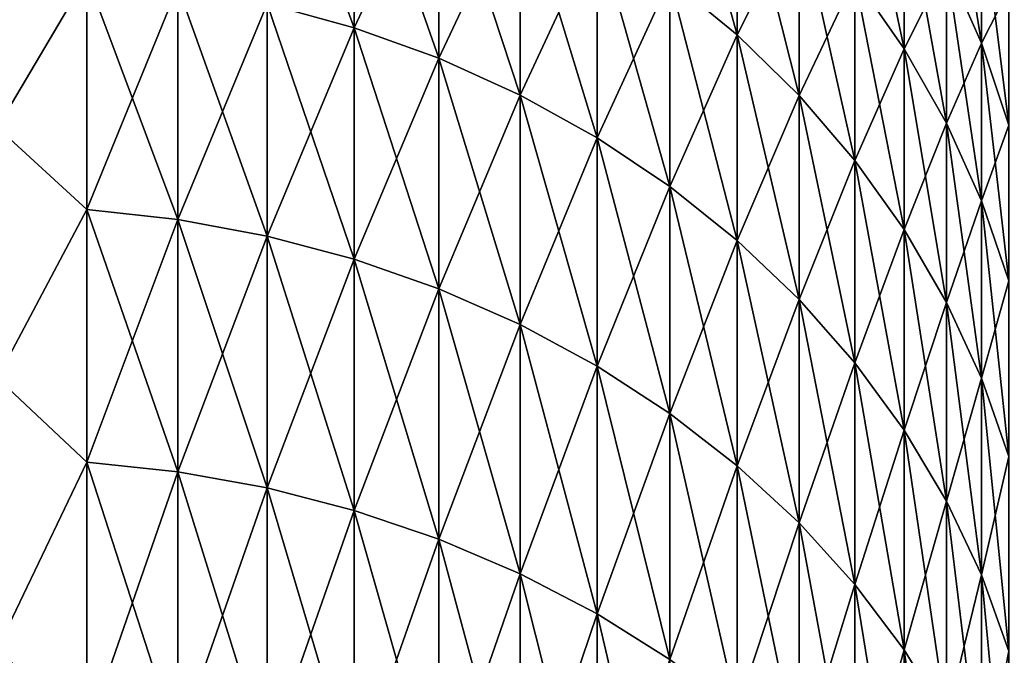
# Model space of a CAD drawing. Header units: metres. Extents: x -46 to 104, y -30 to 30.
# Tile 337 of 656: x 16.032 to 17.442, y 10.389 to 11.299. Entities that reach past the tile are written whole.
import ezdxf

# ---------------------------------------------------------------- set-up
doc = ezdxf.new("R2010")
doc.units = ezdxf.units.M
doc.layers.add('solid_26_000_502_XXX', color=7, linetype='CONTINUOUS')

msp = doc.modelspace()

# ---------------------------------------------------------------- linework, layer by layer
at = {"layer": 'solid_26_000_502_XXX'}
for points in [[(16.511431, 11.28792, -6.265306), (16.386457, 11.322231, -6.284351), (16.386457, 11.625996, -5.702823)], [(16.511431, 11.590764, -5.685541), (16.511431, 11.28792, -6.265306), (16.386457, 11.625996, -5.702823)], [(16.511431, 11.28792, 605.73468), (16.386457, 11.322231, 605.715637), (16.386457, 11.625996, 606.29718)], [(16.511431, 11.590764, 606.314453), (16.511431, 11.28792, 605.73468), (16.386457, 11.625996, 606.29718)], [(17.059919, 11.277682, -5.531967), (16.963278, 11.357069, -5.570909), (16.963278, 11.624654, -4.988532)], [(17.059919, 11.543397, -4.953662), (17.059919, 11.277682, -5.531967), (16.963278, 11.624654, -4.988532)], [(17.059919, 11.277682, 606.468018), (16.963278, 11.357069, 606.429077), (16.963278, 11.624654, 607.011475)], [(17.059919, 11.543397, 607.046326), (17.059919, 11.277682, 606.468018), (16.963278, 11.624654, 607.011475)], [(16.511431, 11.28792, 6.265306), (16.511431, 11.590764, 5.685541), (16.386457, 11.322231, 6.284351)], [(16.511431, 11.28792, 618.26532), (16.511431, 11.590764, 617.685547), (16.386457, 11.322231, 618.284363)], [(16.632504, 11.244206, -6.241044), (16.511431, 11.28792, -6.265306), (16.511431, 11.590764, -5.685541)], [(16.632504, 11.545878, -5.663524), (16.632504, 11.244206, -6.241044), (16.511431, 11.590764, -5.685541)], [(16.632504, 11.545878, 5.663524), (16.511431, 11.590764, 5.685541), (16.511431, 11.28792, 6.265306)], [(16.632504, 11.244206, 605.758972), (16.511431, 11.28792, 605.73468), (16.511431, 11.590764, 606.314453)], [(16.632504, 11.545878, 606.336487), (16.632504, 11.244206, 605.758972), (16.511431, 11.590764, 606.314453)], [(16.632504, 11.545878, 617.663513), (16.511431, 11.590764, 617.685547), (16.511431, 11.28792, 618.26532)], [(17.29871, 11.257754, -4.831083), (17.228277, 11.359244, -4.874636), (17.228277, 11.591561, -4.293043)], [(17.29871, 11.487995, -4.254686), (17.29871, 11.257754, -4.831083), (17.228277, 11.591561, -4.293043)], [(17.29871, 11.257754, 607.168945), (17.228277, 11.359244, 607.125366), (17.228277, 11.591561, 607.70697)], [(17.29871, 11.487995, 607.7453), (17.29871, 11.257754, 607.168945), (17.228277, 11.591561, 607.70697)], [(17.409405, 11.265591, -4.172317), (17.35924, 11.379062, -4.214342), (17.35924, 11.577909, -3.632592)], [(17.409405, 11.462456, -3.596369), (17.409405, 11.265591, -4.172317), (17.35924, 11.577909, -3.632592)], [(17.409405, 11.265591, 607.827698), (17.35924, 11.379062, 607.785645), (17.35924, 11.577909, 608.367432)], [(17.409405, 11.462456, 608.403625), (17.409405, 11.265591, 607.827698), (17.35924, 11.577909, 608.367432)], [(16.632504, 11.244206, 6.241044), (16.632504, 11.545878, 5.663524), (16.511431, 11.28792, 6.265306)], [(16.632504, 11.244206, 618.241028), (16.632504, 11.545878, 617.663513), (16.511431, 11.28792, 618.26532)], [(16.748753, 11.191424, -6.211748), (16.632504, 11.244206, -6.241044), (16.632504, 11.545878, -5.663524)], [(16.748753, 11.49168, -5.636938), (16.748753, 11.191424, -6.211748), (16.632504, 11.545878, -5.663524)], [(16.748753, 11.49168, 5.636938), (16.632504, 11.545878, 5.663524), (16.632504, 11.244206, 6.241044)], [(16.748753, 11.191424, 605.788269), (16.632504, 11.244206, 605.758972), (16.632504, 11.545878, 606.336487)], [(16.748753, 11.49168, 606.363037), (16.748753, 11.191424, 605.788269), (16.632504, 11.545878, 606.336487)], [(16.748753, 11.49168, 617.636963), (16.632504, 11.545878, 617.663513), (16.632504, 11.244206, 618.241028)], [(17.059919, 11.277682, 5.531967), (17.059919, 11.543397, 4.953662), (16.963278, 11.357069, 5.570909)], [(17.059919, 11.277682, 617.531982), (17.059919, 11.543397, 616.953674), (16.963278, 11.357069, 617.570923)], [(17.148478, 11.191029, -5.489461), (17.059919, 11.277682, -5.531967), (17.059919, 11.543397, -4.953662)], [(17.148478, 11.454701, -4.9156), (17.148478, 11.191029, -5.489461), (17.059919, 11.543397, -4.953662)], [(17.148478, 11.454701, 4.9156), (17.059919, 11.543397, 4.953662), (17.059919, 11.277682, 5.531967)], [(17.148478, 11.191029, 606.510559), (17.059919, 11.277682, 606.468018), (17.059919, 11.543397, 607.046326)], [(17.148478, 11.454701, 607.084412), (17.148478, 11.191029, 606.510559), (17.059919, 11.543397, 607.046326)], [(17.148478, 11.454701, 616.915588), (17.059919, 11.543397, 616.953674), (17.059919, 11.277682, 617.531982)], [(16.748753, 11.191424, 6.211748), (16.748753, 11.49168, 5.636938), (16.632504, 11.244206, 6.241044)], [(16.748753, 11.191424, 618.211731), (16.748753, 11.49168, 617.636963), (16.632504, 11.244206, 618.241028)], [(16.859293, 11.129976, -6.177641), (16.748753, 11.191424, -6.211748), (16.748753, 11.49168, -5.636938)], [(16.859293, 11.428583, -5.605988), (16.859293, 11.129976, -6.177641), (16.748753, 11.49168, -5.636938)], [(16.859293, 11.428583, 5.605988), (16.748753, 11.49168, 5.636938), (16.748753, 11.191424, 6.211748)], [(16.859293, 11.129976, 605.822388), (16.748753, 11.191424, 605.788269), (16.748753, 11.49168, 606.363037)], [(16.859293, 11.428583, 606.393982), (16.859293, 11.129976, 605.822388), (16.748753, 11.49168, 606.363037)], [(16.859293, 11.428583, 617.606018), (16.748753, 11.49168, 617.636963), (16.748753, 11.191424, 618.211731)], [(17.29871, 11.257754, 4.831083), (17.29871, 11.487995, 4.254686), (17.228277, 11.359244, 4.874636)], [(17.29871, 11.257754, 616.831055), (17.29871, 11.487995, 616.2547), (17.228277, 11.359244, 616.874634)], [(17.35924, 11.151004, -4.785273), (17.29871, 11.257754, -4.831083), (17.29871, 11.487995, -4.254686)], [(17.35924, 11.379062, -4.214342), (17.35924, 11.151004, -4.785273), (17.29871, 11.487995, -4.254686)], [(17.35924, 11.379062, 4.214342), (17.29871, 11.487995, 4.254686), (17.29871, 11.257754, 4.831083)], [(17.35924, 11.151004, 607.214722), (17.29871, 11.257754, 607.168945), (17.29871, 11.487995, 607.7453)], [(17.35924, 11.379062, 607.785645), (17.35924, 11.151004, 607.214722), (17.29871, 11.487995, 607.7453)], [(17.35924, 11.379062, 616.214355), (17.29871, 11.487995, 616.2547), (17.29871, 11.257754, 616.831055)], [(16.128647, 11.361673, -6.306243), (16, 11.14509, -6.692307), (16, 11.474824, -6.109698)], [(16.128647, 11.361673, 6.306243), (16, 11.474824, 6.109698), (16, 11.14509, 6.692307)], [(16.128647, 11.361673, 605.693787), (16, 11.14509, 605.307678), (16, 11.474824, 605.89032)], [(16.128647, 11.361673, 618.306213), (16, 11.474824, 618.10968), (16, 11.14509, 618.692322)], [(17.148478, 11.191029, 5.489461), (17.148478, 11.454701, 4.9156), (17.059919, 11.277682, 5.531967)], [(17.148478, 11.191029, 617.489441), (17.148478, 11.454701, 616.915588), (17.059919, 11.277682, 617.531982)], [(17.228277, 11.097769, -5.443716), (17.148478, 11.191029, -5.489461), (17.148478, 11.454701, -4.9156)], [(17.228277, 11.359244, -4.874636), (17.228277, 11.097769, -5.443716), (17.148478, 11.454701, -4.9156)], [(17.228277, 11.359244, 4.874636), (17.148478, 11.454701, 4.9156), (17.148478, 11.191029, 5.489461)], [(17.228277, 11.097769, 606.556274), (17.148478, 11.191029, 606.510559), (17.148478, 11.454701, 607.084412)], [(17.228277, 11.359244, 607.125366), (17.228277, 11.097769, 606.556274), (17.148478, 11.454701, 607.084412)], [(17.228277, 11.359244, 616.874634), (17.148478, 11.454701, 616.915588), (17.148478, 11.191029, 617.489441)], [(17.409405, 11.265591, 4.172317), (17.409405, 11.462456, 3.596369), (17.35924, 11.379062, 4.214342)], [(17.409405, 11.265591, 616.172302), (17.409405, 11.462456, 615.596375), (17.35924, 11.379062, 616.214355)], [(17.44882, 11.148449, -4.128932), (17.409405, 11.265591, -4.172317), (17.409405, 11.462456, -3.596369)], [(17.44882, 11.343266, -3.558973), (17.44882, 11.148449, -4.128932), (17.409405, 11.462456, -3.596369)], [(17.44882, 11.343266, 3.558973), (17.409405, 11.462456, 3.596369), (17.409405, 11.265591, 4.172317)], [(17.44882, 11.148449, 607.871094), (17.409405, 11.265591, 607.827698), (17.409405, 11.462456, 608.403625)], [(17.44882, 11.343266, 608.44104), (17.44882, 11.148449, 607.871094), (17.409405, 11.462456, 608.403625)], [(17.44882, 11.343266, 615.55896), (17.409405, 11.462456, 615.596375), (17.409405, 11.265591, 616.172302)], [(16.859293, 11.129976, 6.177641), (16.859293, 11.428583, 5.605988), (16.748753, 11.191424, 6.211748)], [(16.859293, 11.129976, 618.177612), (16.859293, 11.428583, 617.606018), (16.748753, 11.191424, 618.211731)], [(16.963278, 11.06033, -6.138984), (16.859293, 11.129976, -6.177641), (16.859293, 11.428583, -5.605988)], [(16.963278, 11.357069, -5.570909), (16.963278, 11.06033, -6.138984), (16.859293, 11.428583, -5.605988)], [(16.963278, 11.357069, 5.570909), (16.859293, 11.428583, 5.605988), (16.859293, 11.129976, 6.177641)], [(16.963278, 11.06033, 605.861023), (16.859293, 11.129976, 605.822388), (16.859293, 11.428583, 606.393982)], [(16.963278, 11.357069, 606.429077), (16.963278, 11.06033, 605.861023), (16.859293, 11.428583, 606.393982)], [(16.963278, 11.357069, 617.570923), (16.859293, 11.428583, 617.606018), (16.859293, 11.129976, 618.177612)], [(17.35924, 11.151004, 4.785273), (17.35924, 11.379062, 4.214342), (17.29871, 11.257754, 4.831083)], [(17.35924, 11.151004, 616.785278), (17.35924, 11.379062, 616.214355), (17.29871, 11.257754, 616.831055)], [(17.409405, 11.039807, -4.737555), (17.35924, 11.151004, -4.785273), (17.35924, 11.379062, -4.214342)], [(17.409405, 11.265591, -4.172317), (17.409405, 11.039807, -4.737555), (17.35924, 11.379062, -4.214342)], [(17.409405, 11.265591, 4.172317), (17.35924, 11.379062, 4.214342), (17.35924, 11.151004, 4.785273)], [(17.409405, 11.039807, 607.262451), (17.35924, 11.151004, 607.214722), (17.35924, 11.379062, 607.785645)], [(17.409405, 11.265591, 607.827698), (17.409405, 11.039807, 607.262451), (17.35924, 11.379062, 607.785645)], [(17.409405, 11.265591, 616.172302), (17.35924, 11.379062, 616.214355), (17.35924, 11.151004, 616.785278)], [(16.128647, 11.361673, -6.306243), (16.128647, 11.027685, -6.873609), (16, 11.14509, -6.692307)], [(16.128647, 11.027685, 6.873609), (16.128647, 11.361673, 6.306243), (16, 11.14509, 6.692307)], [(16.128647, 11.361673, 605.693787), (16.128647, 11.027685, 605.126404), (16, 11.14509, 605.307678)], [(16.128647, 11.027685, 618.873596), (16.128647, 11.361673, 618.306213), (16, 11.14509, 618.692322)], [(16.258539, 11.013325, -6.864657), (16.128647, 11.027685, -6.873609), (16.128647, 11.361673, -6.306243)], [(16.258539, 11.346878, -6.298031), (16.258539, 11.013325, -6.864657), (16.128647, 11.361673, -6.306243)], [(16.258539, 11.346878, 6.298031), (16.128647, 11.361673, 6.306243), (16.128647, 11.027685, 6.873609)], [(16.258539, 11.013325, 605.135315), (16.128647, 11.027685, 605.126404), (16.128647, 11.361673, 605.693787)], [(16.258539, 11.346878, 605.701965), (16.258539, 11.013325, 605.135315), (16.128647, 11.361673, 605.693787)], [(16.258539, 11.346878, 618.298035), (16.128647, 11.361673, 618.306213), (16.128647, 11.027685, 618.873596)], [(16.963278, 11.06033, 6.138984), (16.963278, 11.357069, 5.570909), (16.859293, 11.129976, 6.177641)], [(16.963278, 11.06033, 618.138977), (16.963278, 11.357069, 617.570923), (16.859293, 11.129976, 618.177612)], [(17.059919, 10.983018, -6.096072), (16.963278, 11.06033, -6.138984), (16.963278, 11.357069, -5.570909)], [(17.059919, 11.277682, -5.531967), (17.059919, 10.983018, -6.096072), (16.963278, 11.357069, -5.570909)], [(17.059919, 11.277682, 5.531967), (16.963278, 11.357069, 5.570909), (16.963278, 11.06033, 6.138984)], [(17.059919, 10.983018, 605.903931), (16.963278, 11.06033, 605.861023), (16.963278, 11.357069, 606.429077)], [(17.059919, 11.277682, 606.468018), (17.059919, 10.983018, 605.903931), (16.963278, 11.357069, 606.429077)], [(17.059919, 11.277682, 617.531982), (16.963278, 11.357069, 617.570923), (16.963278, 11.06033, 618.138977)], [(17.228277, 11.097769, 5.443716), (17.228277, 11.359244, 4.874636), (17.148478, 11.191029, 5.489461)], [(17.228277, 11.097769, 617.443726), (17.228277, 11.359244, 616.874634), (17.148478, 11.191029, 617.489441)], [(17.29871, 10.998614, -5.395078), (17.228277, 11.097769, -5.443716), (17.228277, 11.359244, -4.874636)], [(17.29871, 11.257754, -4.831083), (17.29871, 10.998614, -5.395078), (17.228277, 11.359244, -4.874636)], [(17.29871, 11.257754, 4.831083), (17.228277, 11.359244, 4.874636), (17.228277, 11.097769, 5.443716)], [(17.29871, 10.998614, 606.604919), (17.228277, 11.097769, 606.556274), (17.228277, 11.359244, 607.125366)], [(17.29871, 11.257754, 607.168945), (17.29871, 10.998614, 606.604919), (17.228277, 11.359244, 607.125366)], [(17.29871, 11.257754, 616.831055), (17.228277, 11.359244, 616.874634), (17.228277, 11.097769, 617.443726)], [(16.258539, 11.013325, 6.864657), (16.258539, 11.346878, 6.298031), (16.128647, 11.027685, 6.873609)], [(16.258539, 11.013325, 618.864685), (16.258539, 11.346878, 618.298035), (16.128647, 11.027685, 618.873596)], [(16.386457, 10.989402, -6.849746), (16.258539, 11.013325, -6.864657), (16.258539, 11.346878, -6.298031)], [(16.386457, 11.322231, -6.284351), (16.386457, 10.989402, -6.849746), (16.258539, 11.346878, -6.298031)], [(16.386457, 11.322231, 6.284351), (16.258539, 11.346878, 6.298031), (16.258539, 11.013325, 6.864657)], [(16.386457, 10.989402, 605.150269), (16.258539, 11.013325, 605.135315), (16.258539, 11.346878, 605.701965)], [(16.386457, 11.322231, 605.715637), (16.386457, 10.989402, 605.150269), (16.258539, 11.346878, 605.701965)], [(16.386457, 11.322231, 618.284363), (16.258539, 11.346878, 618.298035), (16.258539, 11.013325, 618.864685)], [(17.44882, 11.148449, 4.128932), (17.44882, 11.343266, 3.558973), (17.409405, 11.265591, 4.172317)], [(17.44882, 11.148449, 616.128906), (17.44882, 11.343266, 615.55896), (17.409405, 11.265591, 616.172302)], [(16.386457, 10.989402, 6.849746), (16.386457, 11.322231, 6.284351), (16.258539, 11.013325, 6.864657)], [(16.386457, 10.989402, 618.849731), (16.386457, 11.322231, 618.284363), (16.258539, 11.013325, 618.864685)], [(16.511431, 10.9561, -6.828989), (16.386457, 10.989402, -6.849746), (16.386457, 11.322231, -6.284351)], [(16.511431, 11.28792, -6.265306), (16.511431, 10.9561, -6.828989), (16.386457, 11.322231, -6.284351)], [(16.511431, 11.28792, 6.265306), (16.386457, 11.322231, 6.284351), (16.386457, 10.989402, 6.849746)], [(16.511431, 10.9561, 605.171021), (16.386457, 10.989402, 605.150269), (16.386457, 11.322231, 605.715637)], [(16.511431, 11.28792, 605.73468), (16.511431, 10.9561, 605.171021), (16.386457, 11.322231, 605.715637)], [(16.511431, 11.28792, 618.26532), (16.386457, 11.322231, 618.284363), (16.386457, 10.989402, 618.849731)], [(16.511431, 10.9561, 6.828989), (16.511431, 11.28792, 6.265306), (16.386457, 10.989402, 6.849746)], [(16.511431, 10.9561, 618.828979), (16.511431, 11.28792, 618.26532), (16.386457, 10.989402, 618.849731)], [(16.632504, 10.913671, -6.802543), (16.511431, 10.9561, -6.828989), (16.511431, 11.28792, -6.265306)], [(16.632504, 11.244206, -6.241044), (16.632504, 10.913671, -6.802543), (16.511431, 11.28792, -6.265306)], [(16.632504, 11.244206, 6.241044), (16.511431, 11.28792, 6.265306), (16.511431, 10.9561, 6.828989)], [(16.632504, 10.913671, 605.197449), (16.511431, 10.9561, 605.171021), (16.511431, 11.28792, 605.73468)], [(16.632504, 11.244206, 605.758972), (16.632504, 10.913671, 605.197449), (16.511431, 11.28792, 605.73468)], [(16.632504, 11.244206, 618.241028), (16.511431, 11.28792, 618.26532), (16.511431, 10.9561, 618.828979)], [(17.059919, 10.983018, 6.096072), (17.059919, 11.277682, 5.531967), (16.963278, 11.06033, 6.138984)], [(17.059919, 10.983018, 618.096069), (17.059919, 11.277682, 617.531982), (16.963278, 11.06033, 618.138977)], [(17.148478, 10.898628, -6.049232), (17.059919, 10.983018, -6.096072), (17.059919, 11.277682, -5.531967)], [(17.148478, 11.191029, -5.489461), (17.148478, 10.898628, -6.049232), (17.059919, 11.277682, -5.531967)], [(17.148478, 11.191029, 5.489461), (17.059919, 11.277682, 5.531967), (17.059919, 10.983018, 6.096072)], [(17.148478, 10.898628, 605.950745), (17.059919, 10.983018, 605.903931), (17.059919, 11.277682, 606.468018)], [(17.148478, 11.191029, 606.510559), (17.148478, 10.898628, 605.950745), (17.059919, 11.277682, 606.468018)], [(17.148478, 11.191029, 617.489441), (17.059919, 11.277682, 617.531982), (17.059919, 10.983018, 618.096069)], [(17.409405, 11.039807, 4.737555), (17.409405, 11.265591, 4.172317), (17.35924, 11.151004, 4.785273)], [(17.409405, 11.039807, 616.737549), (17.409405, 11.265591, 616.172302), (17.35924, 11.151004, 616.785278)], [(17.44882, 10.925013, -4.688292), (17.409405, 11.039807, -4.737555), (17.409405, 11.265591, -4.172317)], [(17.44882, 11.148449, -4.128932), (17.44882, 10.925013, -4.688292), (17.409405, 11.265591, -4.172317)], [(17.44882, 11.148449, 4.128932), (17.409405, 11.265591, 4.172317), (17.409405, 11.039807, 4.737555)], [(17.44882, 10.925013, 607.311707), (17.409405, 11.039807, 607.262451), (17.409405, 11.265591, 607.827698)], [(17.44882, 11.148449, 607.871094), (17.44882, 10.925013, 607.311707), (17.409405, 11.265591, 607.827698)], [(17.44882, 11.148449, 616.128906), (17.409405, 11.265591, 616.172302), (17.409405, 11.039807, 616.737549)], [(17.29871, 10.998614, 5.395078), (17.29871, 11.257754, 4.831083), (17.228277, 11.097769, 5.443716)], [(17.29871, 10.998614, 617.395081), (17.29871, 11.257754, 616.831055), (17.228277, 11.097769, 617.443726)], [(17.35924, 10.894321, -5.34392), (17.29871, 10.998614, -5.395078), (17.29871, 11.257754, -4.831083)], [(17.35924, 11.151004, -4.785273), (17.35924, 10.894321, -5.34392), (17.29871, 11.257754, -4.831083)], [(17.35924, 11.151004, 4.785273), (17.29871, 11.257754, 4.831083), (17.29871, 10.998614, 5.395078)], [(17.35924, 10.894321, 606.656067), (17.29871, 10.998614, 606.604919), (17.29871, 11.257754, 607.168945)], [(17.35924, 11.151004, 607.214722), (17.35924, 10.894321, 606.656067), (17.29871, 11.257754, 607.168945)], [(17.35924, 11.151004, 616.785278), (17.29871, 11.257754, 616.831055), (17.29871, 10.998614, 617.395081)], [(16.632504, 10.913671, 6.802543), (16.632504, 11.244206, 6.241044), (16.511431, 10.9561, 6.828989)], [(16.632504, 10.913671, 618.802551), (16.632504, 11.244206, 618.241028), (16.511431, 10.9561, 618.828979)], [(16.748753, 10.862441, -6.770611), (16.632504, 10.913671, -6.802543), (16.632504, 11.244206, -6.241044)], [(16.748753, 11.191424, -6.211748), (16.748753, 10.862441, -6.770611), (16.632504, 11.244206, -6.241044)], [(16.748753, 11.191424, 6.211748), (16.632504, 11.244206, 6.241044), (16.632504, 10.913671, 6.802543)], [(16.748753, 10.862441, 605.22937), (16.632504, 10.913671, 605.197449), (16.632504, 11.244206, 605.758972)], [(16.748753, 11.191424, 605.788269), (16.748753, 10.862441, 605.22937), (16.632504, 11.244206, 605.758972)], [(16.748753, 11.191424, 618.211731), (16.632504, 11.244206, 618.241028), (16.632504, 10.913671, 618.802551)], [(16.748753, 10.862441, 6.770611), (16.748753, 11.191424, 6.211748), (16.632504, 10.913671, 6.802543)], [(16.748753, 10.862441, 618.77063), (16.748753, 11.191424, 618.211731), (16.632504, 10.913671, 618.802551)], [(16.859293, 10.802799, -6.733436), (16.748753, 10.862441, -6.770611), (16.748753, 11.191424, -6.211748)], [(16.859293, 11.129976, -6.177641), (16.859293, 10.802799, -6.733436), (16.748753, 11.191424, -6.211748)], [(16.859293, 11.129976, 6.177641), (16.748753, 11.191424, 6.211748), (16.748753, 10.862441, 6.770611)], [(16.859293, 10.802799, 605.266541), (16.748753, 10.862441, 605.22937), (16.748753, 11.191424, 605.788269)], [(16.859293, 11.129976, 605.822388), (16.859293, 10.802799, 605.266541), (16.748753, 11.191424, 605.788269)], [(16.859293, 11.129976, 618.177612), (16.748753, 11.191424, 618.211731), (16.748753, 10.862441, 618.77063)], [(17.148478, 10.898628, 6.049232), (17.148478, 11.191029, 5.489461), (17.059919, 10.983018, 6.096072)], [(17.148478, 10.898628, 618.049255), (17.148478, 11.191029, 617.489441), (17.059919, 10.983018, 618.096069)], [(17.228277, 10.807805, -5.998821), (17.148478, 10.898628, -6.049232), (17.148478, 11.191029, -5.489461)], [(17.228277, 11.097769, -5.443716), (17.228277, 10.807805, -5.998821), (17.148478, 11.191029, -5.489461)], [(17.228277, 11.097769, 5.443716), (17.148478, 11.191029, 5.489461), (17.148478, 10.898628, 6.049232)], [(17.228277, 10.807805, 606.00116), (17.148478, 10.898628, 605.950745), (17.148478, 11.191029, 606.510559)], [(17.228277, 11.097769, 606.556274), (17.228277, 10.807805, 606.00116), (17.148478, 11.191029, 606.510559)], [(17.228277, 11.097769, 617.443726), (17.148478, 11.191029, 617.489441), (17.148478, 10.898628, 618.049255)], [(16.128647, 11.027685, -6.873609), (16, 10.785801, -7.257168), (16, 11.14509, -6.692307)], [(16.128647, 11.027685, 6.873609), (16, 11.14509, 6.692307), (16, 10.785801, 7.257168)], [(16.128647, 11.027685, 605.126404), (16, 10.785801, 604.742859), (16, 11.14509, 605.307678)], [(16.128647, 11.027685, 618.873596), (16, 11.14509, 618.692322), (16, 10.785801, 619.257141)], [(17.35924, 10.894321, 5.34392), (17.35924, 11.151004, 4.785273), (17.29871, 10.998614, 5.395078)], [(17.35924, 10.894321, 617.343933), (17.35924, 11.151004, 616.785278), (17.29871, 10.998614, 617.395081)], [(17.409405, 10.785685, -5.290631), (17.35924, 10.894321, -5.34392), (17.35924, 11.151004, -4.785273)], [(17.409405, 11.039807, -4.737555), (17.409405, 10.785685, -5.290631), (17.35924, 11.151004, -4.785273)], [(17.409405, 11.039807, 4.737555), (17.35924, 11.151004, 4.785273), (17.35924, 10.894321, 5.34392)], [(17.409405, 10.785685, 606.709351), (17.35924, 10.894321, 606.656067), (17.35924, 11.151004, 607.214722)], [(17.409405, 11.039807, 607.262451), (17.409405, 10.785685, 606.709351), (17.35924, 11.151004, 607.214722)], [(17.409405, 11.039807, 616.737549), (17.35924, 11.151004, 616.785278), (17.35924, 10.894321, 617.343933)], [(17.44882, 10.925013, 4.688292), (17.44882, 11.148449, 4.128932), (17.409405, 11.039807, 4.737555)], [(17.44882, 10.925013, 616.688293), (17.44882, 11.148449, 616.128906), (17.409405, 11.039807, 616.737549)], [(16.859293, 10.802799, 6.733436), (16.859293, 11.129976, 6.177641), (16.748753, 10.862441, 6.770611)], [(16.859293, 10.802799, 618.733459), (16.859293, 11.129976, 618.177612), (16.748753, 10.862441, 618.77063)], [(16.963278, 10.7352, -6.691301), (16.859293, 10.802799, -6.733436), (16.859293, 11.129976, -6.177641)], [(16.963278, 11.06033, -6.138984), (16.963278, 10.7352, -6.691301), (16.859293, 11.129976, -6.177641)], [(16.963278, 11.06033, 6.138984), (16.859293, 11.129976, 6.177641), (16.859293, 10.802799, 6.733436)], [(16.963278, 10.7352, 605.308716), (16.859293, 10.802799, 605.266541), (16.859293, 11.129976, 605.822388)], [(16.963278, 11.06033, 605.861023), (16.963278, 10.7352, 605.308716), (16.859293, 11.129976, 605.822388)], [(16.963278, 11.06033, 618.138977), (16.859293, 11.129976, 618.177612), (16.859293, 10.802799, 618.733459)], [(17.228277, 10.807805, 5.998821), (17.228277, 11.097769, 5.443716), (17.148478, 10.898628, 6.049232)], [(17.228277, 10.807805, 617.99884), (17.228277, 11.097769, 617.443726), (17.148478, 10.898628, 618.049255)], [(17.29871, 10.711242, -5.945224), (17.228277, 10.807805, -5.998821), (17.228277, 11.097769, -5.443716)], [(17.29871, 10.998614, -5.395078), (17.29871, 10.711242, -5.945224), (17.228277, 11.097769, -5.443716)], [(17.29871, 10.998614, 5.395078), (17.228277, 11.097769, 5.443716), (17.228277, 10.807805, 5.998821)], [(17.29871, 10.711242, 606.054749), (17.228277, 10.807805, 606.00116), (17.228277, 11.097769, 606.556274)], [(17.29871, 10.998614, 606.604919), (17.29871, 10.711242, 606.054749), (17.228277, 11.097769, 606.556274)], [(17.29871, 10.998614, 617.395081), (17.228277, 11.097769, 617.443726), (17.228277, 10.807805, 617.99884)], [(16.963278, 10.7352, 6.691301), (16.963278, 11.06033, 6.138984), (16.859293, 10.802799, 6.733436)], [(16.963278, 10.7352, 618.691284), (16.963278, 11.06033, 618.138977), (16.859293, 10.802799, 618.733459)], [(17.059919, 10.66016, -6.644529), (16.963278, 10.7352, -6.691301), (16.963278, 11.06033, -6.138984)], [(17.059919, 10.983018, -6.096072), (17.059919, 10.66016, -6.644529), (16.963278, 11.06033, -6.138984)], [(17.059919, 10.983018, 6.096072), (16.963278, 11.06033, 6.138984), (16.963278, 10.7352, 6.691301)], [(17.059919, 10.66016, 605.355469), (16.963278, 10.7352, 605.308716), (16.963278, 11.06033, 605.861023)], [(17.059919, 10.983018, 605.903931), (17.059919, 10.66016, 605.355469), (16.963278, 11.06033, 605.861023)], [(17.059919, 10.983018, 618.096069), (16.963278, 11.06033, 618.138977), (16.963278, 10.7352, 618.691284)], [(16.128647, 11.027685, -6.873609), (16.128647, 10.665388, -7.423329), (16, 10.785801, -7.257168)], [(16.128647, 10.665388, 7.423329), (16.128647, 11.027685, 6.873609), (16, 10.785801, 7.257168)], [(16.128647, 11.027685, 605.126404), (16.128647, 10.665388, 604.57666), (16, 10.785801, 604.742859)], [(16.128647, 10.665388, 619.42334), (16.128647, 11.027685, 618.873596), (16, 10.785801, 619.257141)], [(16.258539, 10.6515, -7.413662), (16.128647, 10.665388, -7.423329), (16.128647, 11.027685, -6.873609)], [(16.258539, 11.013325, -6.864657), (16.258539, 10.6515, -7.413662), (16.128647, 11.027685, -6.873609)], [(16.258539, 11.013325, 6.864657), (16.128647, 11.027685, 6.873609), (16.128647, 10.665388, 7.423329)], [(16.258539, 10.6515, 604.586365), (16.128647, 10.665388, 604.57666), (16.128647, 11.027685, 605.126404)], [(16.258539, 11.013325, 605.135315), (16.258539, 10.6515, 604.586365), (16.128647, 11.027685, 605.126404)], [(16.258539, 11.013325, 618.864685), (16.128647, 11.027685, 618.873596), (16.128647, 10.665388, 619.42334)], [(17.409405, 10.785685, 5.290631), (17.409405, 11.039807, 4.737555), (17.35924, 10.894321, 5.34392)], [(17.409405, 10.785685, 617.290649), (17.409405, 11.039807, 616.737549), (17.35924, 10.894321, 617.343933)], [(17.44882, 10.673532, -5.235618), (17.409405, 10.785685, -5.290631), (17.409405, 11.039807, -4.737555)], [(17.44882, 10.925013, -4.688292), (17.44882, 10.673532, -5.235618), (17.409405, 11.039807, -4.737555)], [(17.44882, 10.925013, 4.688292), (17.409405, 11.039807, 4.737555), (17.409405, 10.785685, 5.290631)], [(17.44882, 10.673532, 606.764404), (17.409405, 10.785685, 606.709351), (17.409405, 11.039807, 607.262451)], [(17.44882, 10.925013, 607.311707), (17.44882, 10.673532, 606.764404), (17.409405, 11.039807, 607.262451)], [(17.44882, 10.925013, 616.688293), (17.409405, 11.039807, 616.737549), (17.409405, 10.785685, 617.290649)], [(16.258539, 10.6515, 7.413662), (16.258539, 11.013325, 6.864657), (16.128647, 10.665388, 7.423329)], [(16.258539, 10.6515, 619.413635), (16.258539, 11.013325, 618.864685), (16.128647, 10.665388, 619.42334)], [(16.386457, 10.628363, -7.397559), (16.258539, 10.6515, -7.413662), (16.258539, 11.013325, -6.864657)], [(16.386457, 10.989402, -6.849746), (16.386457, 10.628363, -7.397559), (16.258539, 11.013325, -6.864657)], [(16.386457, 10.989402, 6.849746), (16.258539, 11.013325, 6.864657), (16.258539, 10.6515, 7.413662)], [(16.386457, 10.628363, 604.602417), (16.258539, 10.6515, 604.586365), (16.258539, 11.013325, 605.135315)], [(16.386457, 10.989402, 605.150269), (16.386457, 10.628363, 604.602417), (16.258539, 11.013325, 605.135315)], [(16.386457, 10.989402, 618.849731), (16.258539, 11.013325, 618.864685), (16.258539, 10.6515, 619.413635)], [(17.29871, 10.711242, 5.945224), (17.29871, 10.998614, 5.395078), (17.228277, 10.807805, 5.998821)], [(17.29871, 10.711242, 617.945251), (17.29871, 10.998614, 617.395081), (17.228277, 10.807805, 617.99884)], [(17.35924, 10.609674, -5.888849), (17.29871, 10.711242, -5.945224), (17.29871, 10.998614, -5.395078)], [(17.35924, 10.894321, -5.34392), (17.35924, 10.609674, -5.888849), (17.29871, 10.998614, -5.395078)], [(17.35924, 10.894321, 5.34392), (17.29871, 10.998614, 5.395078), (17.29871, 10.711242, 5.945224)], [(17.35924, 10.609674, 606.111145), (17.29871, 10.711242, 606.054749), (17.29871, 10.998614, 606.604919)], [(17.35924, 10.894321, 606.656067), (17.35924, 10.609674, 606.111145), (17.29871, 10.998614, 606.604919)], [(17.35924, 10.894321, 617.343933), (17.29871, 10.998614, 617.395081), (17.29871, 10.711242, 617.945251)], [(16.386457, 10.628363, 7.397559), (16.386457, 10.989402, 6.849746), (16.258539, 10.6515, 7.413662)], [(16.386457, 10.628363, 619.397583), (16.386457, 10.989402, 618.849731), (16.258539, 10.6515, 619.413635)], [(16.511431, 10.596154, -7.375141), (16.386457, 10.628363, -7.397559), (16.386457, 10.989402, -6.849746)], [(16.511431, 10.9561, -6.828989), (16.511431, 10.596154, -7.375141), (16.386457, 10.989402, -6.849746)], [(16.511431, 10.9561, 6.828989), (16.386457, 10.989402, 6.849746), (16.386457, 10.628363, 7.397559)], [(16.511431, 10.596154, 604.624878), (16.386457, 10.628363, 604.602417), (16.386457, 10.989402, 605.150269)], [(16.511431, 10.9561, 605.171021), (16.511431, 10.596154, 604.624878), (16.386457, 10.989402, 605.150269)], [(16.511431, 10.9561, 618.828979), (16.386457, 10.989402, 618.849731), (16.386457, 10.628363, 619.397583)], [(17.059919, 10.66016, 6.644529), (17.059919, 10.983018, 6.096072), (16.963278, 10.7352, 6.691301)], [(17.059919, 10.66016, 618.644531), (17.059919, 10.983018, 618.096069), (16.963278, 10.7352, 618.691284)], [(17.148478, 10.578252, -6.593474), (17.059919, 10.66016, -6.644529), (17.059919, 10.983018, -6.096072)], [(17.148478, 10.898628, -6.049232), (17.148478, 10.578252, -6.593474), (17.059919, 10.983018, -6.096072)], [(17.148478, 10.898628, 6.049232), (17.059919, 10.983018, 6.096072), (17.059919, 10.66016, 6.644529)], [(17.148478, 10.578252, 605.406555), (17.059919, 10.66016, 605.355469), (17.059919, 10.983018, 605.903931)], [(17.148478, 10.898628, 605.950745), (17.148478, 10.578252, 605.406555), (17.059919, 10.983018, 605.903931)], [(17.148478, 10.898628, 618.049255), (17.059919, 10.983018, 618.096069), (17.059919, 10.66016, 618.644531)], [(16.511431, 10.596154, 7.375141), (16.511431, 10.9561, 6.828989), (16.386457, 10.628363, 7.397559)], [(16.511431, 10.596154, 619.375122), (16.511431, 10.9561, 618.828979), (16.386457, 10.628363, 619.397583)], [(16.632504, 10.55512, -7.346581), (16.511431, 10.596154, -7.375141), (16.511431, 10.9561, -6.828989)], [(16.632504, 10.913671, -6.802543), (16.632504, 10.55512, -7.346581), (16.511431, 10.9561, -6.828989)], [(16.632504, 10.913671, 6.802543), (16.511431, 10.9561, 6.828989), (16.511431, 10.596154, 7.375141)], [(16.632504, 10.55512, 604.653442), (16.511431, 10.596154, 604.624878), (16.511431, 10.9561, 605.171021)], [(16.632504, 10.913671, 605.197449), (16.632504, 10.55512, 604.653442), (16.511431, 10.9561, 605.171021)], [(16.632504, 10.913671, 618.802551), (16.511431, 10.9561, 618.828979), (16.511431, 10.596154, 619.375122)], [(16.632504, 10.55512, 7.346581), (16.632504, 10.913671, 6.802543), (16.511431, 10.596154, 7.375141)], [(16.632504, 10.55512, 619.346558), (16.632504, 10.913671, 618.802551), (16.511431, 10.596154, 619.375122)], [(16.748753, 10.505573, -7.312095), (16.632504, 10.55512, -7.346581), (16.632504, 10.913671, -6.802543)], [(16.748753, 10.862441, -6.770611), (16.748753, 10.505573, -7.312095), (16.632504, 10.913671, -6.802543)], [(16.748753, 10.862441, 6.770611), (16.632504, 10.913671, 6.802543), (16.632504, 10.55512, 7.346581)], [(16.748753, 10.505573, 604.687927), (16.632504, 10.55512, 604.653442), (16.632504, 10.913671, 605.197449)], [(16.748753, 10.862441, 605.22937), (16.748753, 10.505573, 604.687927), (16.632504, 10.913671, 605.197449)], [(16.748753, 10.862441, 618.77063), (16.632504, 10.913671, 618.802551), (16.632504, 10.55512, 619.346558)], [(17.44882, 10.673532, 5.235618), (17.44882, 10.925013, 4.688292), (17.409405, 10.785685, 5.290631)], [(17.44882, 10.673532, 617.235596), (17.44882, 10.925013, 616.688293), (17.409405, 10.785685, 617.290649)], [(17.148478, 10.578252, 6.593474), (17.148478, 10.898628, 6.049232), (17.059919, 10.66016, 6.644529)], [(17.148478, 10.578252, 618.593445), (17.148478, 10.898628, 618.049255), (17.059919, 10.66016, 618.644531)], [(17.228277, 10.490098, -6.538528), (17.148478, 10.578252, -6.593474), (17.148478, 10.898628, -6.049232)], [(17.228277, 10.807805, -5.998821), (17.228277, 10.490098, -6.538528), (17.148478, 10.898628, -6.049232)], [(17.228277, 10.807805, 5.998821), (17.148478, 10.898628, 6.049232), (17.148478, 10.578252, 6.593474)], [(17.228277, 10.490098, 605.461487), (17.148478, 10.578252, 605.406555), (17.148478, 10.898628, 605.950745)], [(17.228277, 10.807805, 606.00116), (17.228277, 10.490098, 605.461487), (17.148478, 10.898628, 605.950745)], [(17.228277, 10.807805, 617.99884), (17.148478, 10.898628, 618.049255), (17.148478, 10.578252, 618.593445)], [(17.35924, 10.609674, 5.888849), (17.35924, 10.894321, 5.34392), (17.29871, 10.711242, 5.945224)], [(17.35924, 10.609674, 617.888855), (17.35924, 10.894321, 617.343933), (17.29871, 10.711242, 617.945251)], [(17.409405, 10.503875, -5.830126), (17.35924, 10.609674, -5.888849), (17.35924, 10.894321, -5.34392)], [(17.409405, 10.785685, -5.290631), (17.409405, 10.503875, -5.830126), (17.35924, 10.894321, -5.34392)], [(17.409405, 10.785685, 5.290631), (17.35924, 10.894321, 5.34392), (17.35924, 10.609674, 5.888849)], [(17.409405, 10.503875, 606.169861), (17.35924, 10.609674, 606.111145), (17.35924, 10.894321, 606.656067)], [(17.409405, 10.785685, 606.709351), (17.409405, 10.503875, 606.169861), (17.35924, 10.894321, 606.656067)], [(17.409405, 10.785685, 617.290649), (17.35924, 10.894321, 617.343933), (17.35924, 10.609674, 617.888855)], [(16.748753, 10.505573, 7.312095), (16.748753, 10.862441, 6.770611), (16.632504, 10.55512, 7.346581)], [(16.748753, 10.505573, 619.312073), (16.748753, 10.862441, 618.77063), (16.632504, 10.55512, 619.346558)], [(16.859293, 10.44789, -7.271946), (16.748753, 10.505573, -7.312095), (16.748753, 10.862441, -6.770611)], [(16.859293, 10.802799, -6.733436), (16.859293, 10.44789, -7.271946), (16.748753, 10.862441, -6.770611)], [(16.859293, 10.802799, 6.733436), (16.748753, 10.862441, 6.770611), (16.748753, 10.505573, 7.312095)], [(16.859293, 10.44789, 604.728027), (16.748753, 10.505573, 604.687927), (16.748753, 10.862441, 605.22937)], [(16.859293, 10.802799, 605.266541), (16.859293, 10.44789, 604.728027), (16.748753, 10.862441, 605.22937)], [(16.859293, 10.802799, 618.733459), (16.748753, 10.862441, 618.77063), (16.748753, 10.505573, 619.312073)], [(16.859293, 10.44789, 7.271946), (16.859293, 10.802799, 6.733436), (16.748753, 10.505573, 7.312095)], [(16.859293, 10.44789, 619.271973), (16.859293, 10.802799, 618.733459), (16.748753, 10.505573, 619.312073)], [(16.963278, 10.382513, -7.226442), (16.859293, 10.44789, -7.271946), (16.859293, 10.802799, -6.733436)], [(16.963278, 10.7352, -6.691301), (16.963278, 10.382513, -7.226442), (16.859293, 10.802799, -6.733436)], [(16.963278, 10.7352, 6.691301), (16.859293, 10.802799, 6.733436), (16.859293, 10.44789, 7.271946)], [(16.963278, 10.382513, 604.77356), (16.859293, 10.44789, 604.728027), (16.859293, 10.802799, 605.266541)], [(16.963278, 10.7352, 605.308716), (16.963278, 10.382513, 604.77356), (16.859293, 10.802799, 605.266541)], [(16.963278, 10.7352, 618.691284), (16.859293, 10.802799, 618.733459), (16.859293, 10.44789, 619.271973)], [(17.228277, 10.490098, 6.538528), (17.228277, 10.807805, 5.998821), (17.148478, 10.578252, 6.593474)], [(17.228277, 10.490098, 618.538513), (17.228277, 10.807805, 617.99884), (17.148478, 10.578252, 618.593445)], [(17.29871, 10.396373, -6.480109), (17.228277, 10.490098, -6.538528), (17.228277, 10.807805, -5.998821)], [(17.29871, 10.711242, -5.945224), (17.29871, 10.396373, -6.480109), (17.228277, 10.807805, -5.998821)], [(17.29871, 10.711242, 5.945224), (17.228277, 10.807805, 5.998821), (17.228277, 10.490098, 6.538528)], [(17.29871, 10.396373, 605.519897), (17.228277, 10.490098, 605.461487), (17.228277, 10.807805, 606.00116)], [(17.29871, 10.711242, 606.054749), (17.29871, 10.396373, 605.519897), (17.228277, 10.807805, 606.00116)], [(17.29871, 10.711242, 617.945251), (17.228277, 10.807805, 617.99884), (17.228277, 10.490098, 618.538513)], [(16.128647, 10.665388, -7.423329), (16, 10.39791, -7.802786), (16, 10.785801, -7.257168)], [(16.128647, 10.665388, 7.423329), (16, 10.785801, 7.257168), (16, 10.39791, 7.802786)], [(16.128647, 10.665388, 604.57666), (16, 10.39791, 604.197205), (16, 10.785801, 604.742859)], [(16.128647, 10.665388, 619.42334), (16, 10.785801, 619.257141), (16, 10.39791, 619.802795)], [(17.409405, 10.503875, 5.830126), (17.409405, 10.785685, 5.290631), (17.35924, 10.609674, 5.888849)], [(17.409405, 10.503875, 617.830139), (17.409405, 10.785685, 617.290649), (17.35924, 10.609674, 617.888855)], [(17.44882, 10.394653, -5.769504), (17.409405, 10.503875, -5.830126), (17.409405, 10.785685, -5.290631)], [(17.44882, 10.673532, -5.235618), (17.44882, 10.394653, -5.769504), (17.409405, 10.785685, -5.290631)], [(17.44882, 10.673532, 5.235618), (17.409405, 10.785685, 5.290631), (17.409405, 10.503875, 5.830126)], [(17.44882, 10.394653, 606.230469), (17.409405, 10.503875, 606.169861), (17.409405, 10.785685, 606.709351)], [(17.44882, 10.673532, 606.764404), (17.44882, 10.394653, 606.230469), (17.409405, 10.785685, 606.709351)], [(17.44882, 10.673532, 617.235596), (17.409405, 10.785685, 617.290649), (17.409405, 10.503875, 617.830139)], [(16.963278, 10.382513, 7.226442), (16.963278, 10.7352, 6.691301), (16.859293, 10.44789, 7.271946)], [(16.963278, 10.382513, 619.22644), (16.963278, 10.7352, 618.691284), (16.859293, 10.44789, 619.271973)], [(17.059919, 10.309938, -7.175929), (16.963278, 10.382513, -7.226442), (16.963278, 10.7352, -6.691301)], [(17.059919, 10.66016, -6.644529), (17.059919, 10.309938, -7.175929), (16.963278, 10.7352, -6.691301)], [(17.059919, 10.66016, 6.644529), (16.963278, 10.7352, 6.691301), (16.963278, 10.382513, 7.226442)], [(17.059919, 10.309938, 604.824097), (16.963278, 10.382513, 604.77356), (16.963278, 10.7352, 605.308716)], [(17.059919, 10.66016, 605.355469), (17.059919, 10.309938, 604.824097), (16.963278, 10.7352, 605.308716)], [(17.059919, 10.66016, 618.644531), (16.963278, 10.7352, 618.691284), (16.963278, 10.382513, 619.22644)], [(17.29871, 10.396373, 6.480109), (17.29871, 10.711242, 5.945224), (17.228277, 10.490098, 6.538528)], [(17.29871, 10.396373, 618.480103), (17.29871, 10.711242, 617.945251), (17.228277, 10.490098, 618.538513)], [(17.35924, 10.297791, -6.418662), (17.29871, 10.396373, -6.480109), (17.29871, 10.711242, -5.945224)], [(17.35924, 10.609674, -5.888849), (17.35924, 10.297791, -6.418662), (17.29871, 10.711242, -5.945224)], [(17.35924, 10.609674, 5.888849), (17.29871, 10.711242, 5.945224), (17.29871, 10.396373, 6.480109)], [(17.35924, 10.297791, 605.58136), (17.29871, 10.396373, 605.519897), (17.29871, 10.711242, 606.054749)], [(17.35924, 10.609674, 606.111145), (17.35924, 10.297791, 605.58136), (17.29871, 10.711242, 606.054749)], [(17.35924, 10.609674, 617.888855), (17.29871, 10.711242, 617.945251), (17.29871, 10.396373, 618.480103)], [(17.44882, 10.394653, 5.769504), (17.44882, 10.673532, 5.235618), (17.409405, 10.503875, 5.830126)], [(17.44882, 10.394653, 617.769531), (17.44882, 10.673532, 617.235596), (17.409405, 10.503875, 617.830139)], [(16.128647, 10.665388, -7.423329), (16.128647, 10.275714, -7.953995), (16, 10.39791, -7.802786)], [(16.128647, 10.275714, 7.953995), (16.128647, 10.665388, 7.423329), (16, 10.39791, 7.802786)], [(16.128647, 10.665388, 604.57666), (16.128647, 10.275714, 604.046021), (16, 10.39791, 604.197205)], [(16.128647, 10.275714, 619.953979), (16.128647, 10.665388, 619.42334), (16, 10.39791, 619.802795)], [(16.258539, 10.262333, -7.943637), (16.128647, 10.275714, -7.953995), (16.128647, 10.665388, -7.423329)], [(16.258539, 10.6515, -7.413662), (16.258539, 10.262333, -7.943637), (16.128647, 10.665388, -7.423329)], [(16.258539, 10.6515, 7.413662), (16.128647, 10.665388, 7.423329), (16.128647, 10.275714, 7.953995)], [(16.258539, 10.262333, 604.056335), (16.128647, 10.275714, 604.046021), (16.128647, 10.665388, 604.57666)], [(16.258539, 10.6515, 604.586365), (16.258539, 10.262333, 604.056335), (16.128647, 10.665388, 604.57666)], [(16.258539, 10.6515, 619.413635), (16.128647, 10.665388, 619.42334), (16.128647, 10.275714, 619.953979)], [(17.059919, 10.309938, 7.175929), (17.059919, 10.66016, 6.644529), (16.963278, 10.382513, 7.226442)], [(17.059919, 10.309938, 619.175903), (17.059919, 10.66016, 618.644531), (16.963278, 10.382513, 619.22644)], [(17.148478, 10.230721, -7.120791), (17.059919, 10.309938, -7.175929), (17.059919, 10.66016, -6.644529)], [(17.148478, 10.578252, -6.593474), (17.148478, 10.230721, -7.120791), (17.059919, 10.66016, -6.644529)], [(17.148478, 10.578252, 6.593474), (17.059919, 10.66016, 6.644529), (17.059919, 10.309938, 7.175929)], [(17.148478, 10.230721, 604.879211), (17.059919, 10.309938, 604.824097), (17.059919, 10.66016, 605.355469)], [(17.148478, 10.578252, 605.406555), (17.148478, 10.230721, 604.879211), (17.059919, 10.66016, 605.355469)], [(17.148478, 10.578252, 618.593445), (17.059919, 10.66016, 618.644531), (17.059919, 10.309938, 619.175903)], [(16.258539, 10.262333, 7.943637), (16.258539, 10.6515, 7.413662), (16.128647, 10.275714, 7.953995)], [(16.258539, 10.262333, 619.943665), (16.258539, 10.6515, 619.413635), (16.128647, 10.275714, 619.953979)], [(16.386457, 10.240041, -7.926382), (16.258539, 10.262333, -7.943637), (16.258539, 10.6515, -7.413662)], [(16.386457, 10.628363, -7.397559), (16.386457, 10.240041, -7.926382), (16.258539, 10.6515, -7.413662)], [(16.386457, 10.628363, 7.397559), (16.258539, 10.6515, 7.413662), (16.258539, 10.262333, 7.943637)], [(16.386457, 10.240041, 604.073608), (16.258539, 10.262333, 604.056335), (16.258539, 10.6515, 604.586365)], [(16.386457, 10.628363, 604.602417), (16.386457, 10.240041, 604.073608), (16.258539, 10.6515, 604.586365)], [(16.386457, 10.628363, 619.397583), (16.258539, 10.6515, 619.413635), (16.258539, 10.262333, 619.943665)], [(16.386457, 10.240041, 7.926382), (16.386457, 10.628363, 7.397559), (16.258539, 10.262333, 7.943637)], [(16.386457, 10.240041, 619.926392), (16.386457, 10.628363, 619.397583), (16.258539, 10.262333, 619.943665)], [(16.511431, 10.20901, -7.902362), (16.386457, 10.240041, -7.926382), (16.386457, 10.628363, -7.397559)], [(16.511431, 10.596154, -7.375141), (16.511431, 10.20901, -7.902362), (16.386457, 10.628363, -7.397559)], [(16.511431, 10.596154, 7.375141), (16.386457, 10.628363, 7.397559), (16.386457, 10.240041, 7.926382)], [(16.511431, 10.20901, 604.097656), (16.386457, 10.240041, 604.073608), (16.386457, 10.628363, 604.602417)], [(16.511431, 10.596154, 604.624878), (16.511431, 10.20901, 604.097656), (16.386457, 10.628363, 604.602417)], [(16.511431, 10.596154, 619.375122), (16.386457, 10.628363, 619.397583), (16.386457, 10.240041, 619.926392)], [(17.35924, 10.297791, 6.418662), (17.35924, 10.609674, 5.888849), (17.29871, 10.396373, 6.480109)], [(17.35924, 10.297791, 618.41864), (17.35924, 10.609674, 617.888855), (17.29871, 10.396373, 618.480103)], [(17.409405, 10.195103, -6.354656), (17.35924, 10.297791, -6.418662), (17.35924, 10.609674, -5.888849)], [(17.409405, 10.503875, -5.830126), (17.409405, 10.195103, -6.354656), (17.35924, 10.609674, -5.888849)], [(17.409405, 10.503875, 5.830126), (17.35924, 10.609674, 5.888849), (17.35924, 10.297791, 6.418662)], [(17.409405, 10.195103, 605.645325), (17.35924, 10.297791, 605.58136), (17.35924, 10.609674, 606.111145)], [(17.409405, 10.503875, 606.169861), (17.409405, 10.195103, 605.645325), (17.35924, 10.609674, 606.111145)], [(17.409405, 10.503875, 617.830139), (17.35924, 10.609674, 617.888855), (17.35924, 10.297791, 618.41864)], [(16.511431, 10.20901, 7.902362), (16.511431, 10.596154, 7.375141), (16.386457, 10.240041, 7.926382)], [(16.511431, 10.20901, 619.902344), (16.511431, 10.596154, 619.375122), (16.386457, 10.240041, 619.926392)], [(16.632504, 10.169475, -7.871759), (16.511431, 10.20901, -7.902362), (16.511431, 10.596154, -7.375141)], [(16.632504, 10.55512, -7.346581), (16.632504, 10.169475, -7.871759), (16.511431, 10.596154, -7.375141)], [(16.632504, 10.55512, 7.346581), (16.511431, 10.596154, 7.375141), (16.511431, 10.20901, 7.902362)], [(16.632504, 10.169475, 604.128235), (16.511431, 10.20901, 604.097656), (16.511431, 10.596154, 604.624878)], [(16.632504, 10.55512, 604.653442), (16.632504, 10.169475, 604.128235), (16.511431, 10.596154, 604.624878)], [(16.632504, 10.55512, 619.346558), (16.511431, 10.596154, 619.375122), (16.511431, 10.20901, 619.902344)], [(17.148478, 10.230721, 7.120791), (17.148478, 10.578252, 6.593474), (17.059919, 10.309938, 7.175929)], [(17.148478, 10.230721, 619.120789), (17.148478, 10.578252, 618.593445), (17.059919, 10.309938, 619.175903)], [(17.228277, 10.145463, -7.061451), (17.148478, 10.230721, -7.120791), (17.148478, 10.578252, -6.593474)], [(17.228277, 10.490098, -6.538528), (17.228277, 10.145463, -7.061451), (17.148478, 10.578252, -6.593474)], [(17.228277, 10.490098, 6.538528), (17.148478, 10.578252, 6.593474), (17.148478, 10.230721, 7.120791)], [(17.228277, 10.145463, 604.938538), (17.148478, 10.230721, 604.879211), (17.148478, 10.578252, 605.406555)], [(17.228277, 10.490098, 605.461487), (17.228277, 10.145463, 604.938538), (17.148478, 10.578252, 605.406555)], [(17.228277, 10.490098, 618.538513), (17.148478, 10.578252, 618.593445), (17.148478, 10.230721, 619.120789)], [(16.632504, 10.169475, 7.871759), (16.632504, 10.55512, 7.346581), (16.511431, 10.20901, 7.902362)], [(16.632504, 10.169475, 619.871765), (16.632504, 10.55512, 619.346558), (16.511431, 10.20901, 619.902344)], [(16.748753, 10.121737, -7.834808), (16.632504, 10.169475, -7.871759), (16.632504, 10.55512, -7.346581)], [(16.748753, 10.505573, -7.312095), (16.748753, 10.121737, -7.834808), (16.632504, 10.55512, -7.346581)], [(16.748753, 10.505573, 7.312095), (16.632504, 10.55512, 7.346581), (16.632504, 10.169475, 7.871759)], [(16.748753, 10.121737, 604.165222), (16.632504, 10.169475, 604.128235), (16.632504, 10.55512, 604.653442)], [(16.748753, 10.505573, 604.687927), (16.748753, 10.121737, 604.165222), (16.632504, 10.55512, 604.653442)], [(16.748753, 10.505573, 619.312073), (16.632504, 10.55512, 619.346558), (16.632504, 10.169475, 619.871765)], [(16.748753, 10.121737, 7.834808), (16.748753, 10.505573, 7.312095), (16.632504, 10.169475, 7.871759)], [(16.748753, 10.121737, 619.834778), (16.748753, 10.505573, 619.312073), (16.632504, 10.169475, 619.871765)], [(16.859293, 10.066163, -7.79179), (16.748753, 10.121737, -7.834808), (16.748753, 10.505573, -7.312095)], [(16.859293, 10.44789, -7.271946), (16.859293, 10.066163, -7.79179), (16.748753, 10.505573, -7.312095)], [(16.859293, 10.44789, 7.271946), (16.748753, 10.505573, 7.312095), (16.748753, 10.121737, 7.834808)], [(16.859293, 10.066163, 604.208191), (16.748753, 10.121737, 604.165222), (16.748753, 10.505573, 604.687927)], [(16.859293, 10.44789, 604.728027), (16.859293, 10.066163, 604.208191), (16.748753, 10.505573, 604.687927)], [(16.859293, 10.44789, 619.271973), (16.748753, 10.505573, 619.312073), (16.748753, 10.121737, 619.834778)], [(17.228277, 10.145463, 7.061451), (17.228277, 10.490098, 6.538528), (17.148478, 10.230721, 7.120791)], [(17.228277, 10.145463, 619.061462), (17.228277, 10.490098, 618.538513), (17.148478, 10.230721, 619.120789)], [(17.29871, 10.054817, -6.998359), (17.228277, 10.145463, -7.061451), (17.228277, 10.490098, -6.538528)], [(17.29871, 10.396373, -6.480109), (17.29871, 10.054817, -6.998359), (17.228277, 10.490098, -6.538528)], [(17.29871, 10.396373, 6.480109), (17.228277, 10.490098, 6.538528), (17.228277, 10.145463, 7.061451)], [(17.29871, 10.054817, 605.001648), (17.228277, 10.145463, 604.938538), (17.228277, 10.490098, 605.461487)], [(17.29871, 10.396373, 605.519897), (17.29871, 10.054817, 605.001648), (17.228277, 10.490098, 605.461487)], [(17.29871, 10.396373, 618.480103), (17.228277, 10.490098, 618.538513), (17.228277, 10.145463, 619.061462)], [(17.409405, 10.195103, 6.354656), (17.409405, 10.503875, 5.830126), (17.35924, 10.297791, 6.418662)], [(17.409405, 10.195103, 618.354675), (17.409405, 10.503875, 617.830139), (17.35924, 10.297791, 618.41864)], [(17.44882, 10.089091, -6.288579), (17.409405, 10.195103, -6.354656), (17.409405, 10.503875, -5.830126)], [(17.44882, 10.394653, -5.769504), (17.44882, 10.089091, -6.288579), (17.409405, 10.503875, -5.830126)], [(17.44882, 10.394653, 5.769504), (17.409405, 10.503875, 5.830126), (17.409405, 10.195103, 6.354656)], [(17.44882, 10.089091, 605.711426), (17.409405, 10.195103, 605.645325), (17.409405, 10.503875, 606.169861)], [(17.44882, 10.394653, 606.230469), (17.44882, 10.089091, 605.711426), (17.409405, 10.503875, 606.169861)], [(17.44882, 10.394653, 617.769531), (17.409405, 10.503875, 617.830139), (17.409405, 10.195103, 618.354675)], [(16.859293, 10.066163, 7.79179), (16.859293, 10.44789, 7.271946), (16.748753, 10.121737, 7.834808)], [(16.859293, 10.066163, 619.791809), (16.859293, 10.44789, 619.271973), (16.748753, 10.121737, 619.834778)], [(16.963278, 10.003174, -7.743032), (16.859293, 10.066163, -7.79179), (16.859293, 10.44789, -7.271946)], [(16.963278, 10.382513, -7.226442), (16.963278, 10.003174, -7.743032), (16.859293, 10.44789, -7.271946)], [(16.963278, 10.382513, 7.226442), (16.859293, 10.44789, 7.271946), (16.859293, 10.066163, 7.79179)], [(16.963278, 10.003174, 604.256958), (16.859293, 10.066163, 604.208191), (16.859293, 10.44789, 604.728027)], [(16.963278, 10.382513, 604.77356), (16.963278, 10.003174, 604.256958), (16.859293, 10.44789, 604.728027)], [(16.963278, 10.382513, 619.22644), (16.859293, 10.44789, 619.271973), (16.859293, 10.066163, 619.791809)], [(16.128647, 10.275714, -7.953995), (16, 9.982446, -8.327711), (16, 10.39791, -7.802786)], [(16.128647, 10.275714, 7.953995), (16, 10.39791, 7.802786), (16, 9.982446, 8.327711)], [(16.128647, 10.275714, 604.046021), (16, 9.982446, 603.672302), (16, 10.39791, 604.197205)], [(16.128647, 10.275714, 619.953979), (16, 10.39791, 619.802795), (16, 9.982446, 620.327698)], [(17.29871, 10.054817, 6.998359), (17.29871, 10.396373, 6.480109), (17.228277, 10.145463, 7.061451)], [(17.29871, 10.054817, 618.998352), (17.29871, 10.396373, 618.480103), (17.228277, 10.145463, 619.061462)], [(17.35924, 9.959474, -6.931998), (17.29871, 10.054817, -6.998359), (17.29871, 10.396373, -6.480109)], [(17.35924, 10.297791, -6.418662), (17.35924, 9.959474, -6.931998), (17.29871, 10.396373, -6.480109)], [(17.35924, 10.297791, 6.418662), (17.29871, 10.396373, 6.480109), (17.29871, 10.054817, 6.998359)], [(17.35924, 9.959474, 605.067993), (17.29871, 10.054817, 605.001648), (17.29871, 10.396373, 605.519897)], [(17.35924, 10.297791, 605.58136), (17.35924, 9.959474, 605.067993), (17.29871, 10.396373, 605.519897)], [(17.35924, 10.297791, 618.41864), (17.29871, 10.396373, 618.480103), (17.29871, 10.054817, 618.998352)], [(17.44882, 10.089091, 6.288579), (17.44882, 10.394653, 5.769504), (17.409405, 10.195103, 6.354656)], [(17.44882, 10.089091, 618.288574), (17.44882, 10.394653, 617.769531), (17.409405, 10.195103, 618.354675)]]:
    msp.add_3dface(points, dxfattribs=at)

doc.saveas('drawing.dxf')
